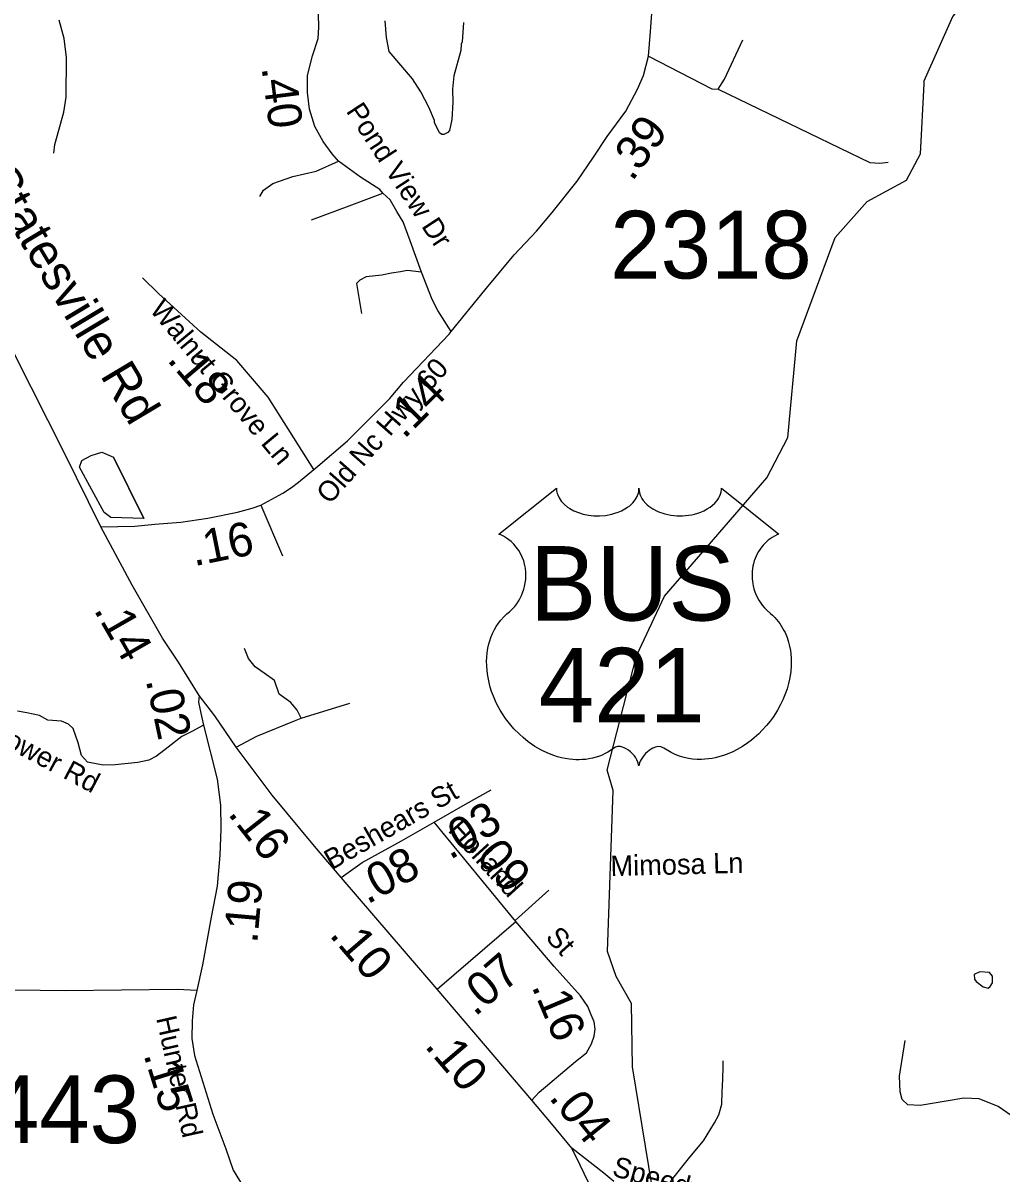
# Model space of a CAD drawing. Extents: x 1248089 to 1457196, y 820910 to 988753.
# Drawn here: x 1376691 to 1380303, y 877672 to 881917 of the extents above; entities that cross this region are included whole.
import ezdxf

# ---------------------------------------------------------------- set-up
doc = ezdxf.new("R2010")
doc.units = 0
for name, color, linetype in [('Exist Boundary Political City Limit New', 7, 'Continuous'), ('Exist Hydrographic Misc Water Feature', 7, 'Continuous'), ('Exist Road Non-System Type 51', 7, 'Continuous'), ('Exist Road Primary US Attributed', 7, 'Continuous'), ('Exist Road Primary US Label', 7, 'Continuous'), ('Exist Road Primary US Mileage Hundredths English Label', 7, 'Continuous'), ('Exist Road Primary US Shield Number Label', 7, 'Continuous'), ('Exist Road Secondary Type 41 Attributed', 7, 'Continuous'), ('Exist Road Secondary Type 51 Attributed', 7, 'Continuous'), ('Exist Road Secondary Type 51 Label', 7, 'Continuous'), ('Map Preparation Boundary City Limit Buffer Line', 7, 'Continuous'), ('Prop GRAU CAT1 Cell', 7, 'Continuous'), ('Prop Horizontal Alignment Direction Label', 7, 'Continuous'), ('Prop Lane Lines', 7, 'Continuous')]:
    doc.layers.add(name, color=color, linetype=linetype)

msp = doc.modelspace()

# ---------------------------------------------------------------- linework, layer by layer
at = {"layer": 'Exist Boundary Political City Limit New'}
for p, q in [((1376907.8, 880301.9), (1376941.4, 880320.2)), ((1376941.4, 880320.2), (1376981, 880332.4)), ((1376981, 880332.4), (1377023.8, 880314.1)), ((1377023.8, 880314.1), (1377136.7, 880088)), ((1377023.8, 880314.1), (1377136.7, 880088)), ((1377136.7, 880088), (1377023.8, 880314.1)), ((1376898.6, 880277.4), (1376907.8, 880301.9)), ((1376990.2, 880109.4), (1376898.6, 880277.4)), ((1377014.6, 880091.1), (1376990.2, 880109.4)), ((1377136.7, 880088), (1377014.6, 880091.1))]:
    msp.add_line(p, q, dxfattribs=at)
at = {"layer": 'Exist Hydrographic Misc Water Feature'}
for points in [[(1380015, 881692.1), (1380015.6, 881703), (1380120.7, 881940.6), (1380222.7, 882056.8), (1380853.6, 882336.1), (1380989.7, 882441.8), (1381340.6, 882868), (1381421.6, 883165.2), (1381498.6, 883272), (1381707.7, 883284.2), (1381910.7, 883414.7), (1382119.6, 883449.9), (1382478.7, 883459.1), (1382520.7, 883484.5)], [(1376803.8, 881436.6), (1376808.5, 881468.4), (1376841, 881587.6), (1376850.2, 881643.3), (1376851, 881789.7), (1376842.9, 881859.4), (1376824.4, 881927.8)], [(1378316.3, 881918.8), (1378310.8, 881847.1), (1378306.6, 881839.2), (1378306.1, 881815.2), (1378280, 881721.8), (1378275, 881672), (1378275.9, 881624), (1378272.6, 881560.1), (1378263.7, 881520.3), (1378257.5, 881512.4), (1378243.3, 881504.7), (1378235.3, 881504.9), (1378227.4, 881511.1), (1378208.3, 881549.5), (1378208.5, 881557.4), (1378187.6, 881605.9), (1378158.8, 881662.5), (1378127.8, 881711.1), (1378042, 881811), (1378031.1, 881863.2), (1378026.5, 881925.3)], [(1379058, 879801), (1379434.7, 880237.4), (1379512.6, 880386.9), (1379545.6, 880744), (1379686.7, 881125.3), (1379805.6, 881257.6), (1379949.7, 881336.7), (1380001.6, 881434.1), (1380015, 881692.1)], [(1378853.4, 879133.8), (1378845.7, 879159.4), (1378953.6, 879580.8), (1379058, 879801)], [(1379550.7, 876599.8), (1379339.9, 876801), (1379190.2, 877027.3), (1379047.7, 877279.6), (1379035.6, 877478), (1378939.7, 878064.3), (1378935.7, 878297.4), (1378879.6, 878397.1), (1378847.6, 878489.7), (1378868.6, 879083.4), (1378853.4, 879133.8)], [(1380200, 878405.1), (1380201.8, 878387.5), (1380207.6, 878379.4), (1380233.2, 878358.8), (1380251.1, 878354.4), (1380259.2, 878360.3), (1380267.5, 878374.1), (1380268, 878398.1), (1380256.3, 878412.3), (1380220.3, 878415.1), (1380200, 878405.1)]]:
    msp.add_lwpolyline(points, dxfattribs=at)
at = {"layer": 'Exist Road Non-System Type 51'}
for p, q in [((1378322.9, 879034), (1378418.1, 879085.8)), ((1378506.2, 878604.2), (1378630.6, 878715.8))]:
    msp.add_line(p, q, dxfattribs=at)
for points in [[(1378998.6, 881794.2), (1379232.6, 881674.1), (1379255.8, 881672.3), (1379279, 881709.8), (1379346.7, 881854.3)], [(1379255.8, 881672.3), (1379815, 881401.5), (1379851.6, 881399.6), (1379882.7, 881403.3)], [(1377563.8, 881276.2), (1377578.2, 881300.2), (1377611.8, 881324.2), (1377686.1, 881350.6), (1377772.3, 881369.8), (1377854.6, 881407.3)], [(1377755.5, 881190.5), (1377894.5, 881242.3), (1377989, 881278), (1378017.6, 881288.6)], [(1378160.4, 880996.6), (1378107.7, 881003.3), (1378083.7, 880998.5), (1378050.2, 880993.7), (1378014.2, 880986.5), (1377956.7, 880979.3), (1377932.8, 880967.3), (1377920.8, 880955.3), (1377940, 880845)], [(1377567.4, 880136.6), (1377647.5, 879950)], [(1377716.7, 879351.1), (1377702.3, 879379.9), (1377678.3, 879408.7), (1377635.2, 879439.8), (1377618.4, 879490.2), (1377580.1, 879516.6), (1377546.5, 879540.6), (1377522.6, 879571.7), (1377508.2, 879607.7)], [(1377477, 879243.2), (1377553.7, 879283.9), (1377692.7, 879341.5), (1377716.7, 879351.1), (1377897, 879406.1)], [(1380454.4, 877710.4), (1380417.8, 877797), (1380365.1, 877864.1), (1380288.4, 877916.9), (1380218.9, 877945.7), (1380161.4, 877948.1), (1380103.8, 877938.5), (1380000.8, 877921.7), (1379955.2, 877924.1), (1379933.7, 877943.3), (1379926.5, 877972.1), (1379924.1, 878029.6), (1379945.7, 878161.5)], [(1379030.8, 877552.6), (1379082.7, 877645.6), (1379150.5, 877730.3), (1379201.7, 877791.3), (1379241.3, 877856.6), (1379257.9, 877886.2), (1379268.7, 877926.1), (1379269.6, 877972.1), (1379272.5, 878018), (1379273.5, 878064), (1379273.9, 878086)]]:
    msp.add_lwpolyline(points, dxfattribs=at)
at = {"layer": 'Exist Road Primary US Attributed'}
for points in [[(1376977.8, 880056.8), (1376842.2, 880331.3), (1376660.3, 880692.5), (1376545.8, 880921.4), (1376502.8, 881003.2), (1376475.5, 881049.2), (1376445.4, 881089.4), (1376395.2, 881148.2), (1376329.2, 881220), (1376240.6, 881292.7), (1376088.6, 881411.9), (1375906.4, 881564.1), (1375776.4, 881666.2)], [(1377340, 879435), (1377264.7, 879558), (1377204.8, 879646.2), (1377092.9, 879841.5), (1376977.8, 880056.8)], [(1377864.2, 878762.6), (1377766.6, 878878.1), (1377610.2, 879066.2), (1377477, 879243.2), (1377397.9, 879359.1), (1377340, 879435)], [(1378218.7, 878350), (1377864.2, 878762.6)], [(1378567.6, 877940.9), (1378218.7, 878350)], [(1378714.9, 877763.3), (1378640.9, 877855), (1378567.6, 877940.9)], [(1378791.2, 877605.6), (1378746.1, 877700.5), (1378714.9, 877763.3)]]:
    msp.add_lwpolyline(points, dxfattribs=at)
at = {"layer": 'Exist Road Secondary Type 41 Attributed'}
msp.add_lwpolyline([(1377355.9, 879325.1), (1377313.1, 879301.6), (1377277, 879282.8), (1377226.5, 879243.8), (1377183.2, 879210.5), (1377154.3, 879196.1), (1377113.8, 879187.4), (1377030.1, 879178.7), (1376986.8, 879177.3), (1376929, 879188.9), (1376905.9, 879213.4), (1376894.3, 879259.7), (1376875.6, 879313.2), (1376858.2, 879329.1), (1376832.2, 879339.2), (1376781.7, 879343.5), (1376751.4, 879360.8), (1376705.2, 879371), (1376670.5, 879376.7)], dxfattribs=at)
at = {"layer": 'Exist Road Secondary Type 51 Attributed'}
for p, q in [((1378508.8, 878599.8), (1378207.9, 878966.4)), ((1378218.7, 878350), (1378508.8, 878599.8))]:
    msp.add_line(p, q, dxfattribs=at)
for points in [[(1378270.3, 880778.4), (1378394.3, 880930.1), (1378502.2, 881060.8), (1378585.1, 881148.2), (1378642.5, 881217.1), (1378735.1, 881333.3), (1378795.9, 881422.1), (1378846.1, 881498.1), (1378914.9, 881591.9), (1378957.8, 881672.7), (1378979.4, 881723), (1378998.6, 881794.2), (1379005.4, 881885.7), (1379013, 881984.7), (1379017.6, 882067.3), (1379023.8, 882133.7), (1379025.2, 882175.7), (1379039.6, 882325), (1379052.2, 882408.3), (1379080, 882488.2), (1379112.2, 882561)], [(1378270.3, 880778.4), (1378221.5, 880855.3), (1378199.6, 880896.1), (1378160.4, 880996.6), (1378119.6, 881112.8), (1378092.9, 881183.4), (1378069.4, 881221.1), (1378045.8, 881263.5), (1378017.6, 881288.6), (1378006.6, 881302.7), (1377936.2, 881347.7), (1377854.6, 881407.3), (1377831.1, 881434), (1377798.2, 881479.6), (1377766.8, 881534.5), (1377748, 881598.9), (1377740.1, 881660.1), (1377740.2, 881723.4), (1377759, 881795.6), (1377779.4, 881860), (1377782.5, 881900.8), (1377781, 881949.5)], [(1377763.8, 880268.4), (1377594.6, 880535.5), (1377479.8, 880670.9), (1377346.1, 880775.5), (1377190.8, 880917.8), (1377130.8, 880976.1)], [(1377763.8, 880268.4), (1377778.5, 880280.5), (1377887.3, 880374.2), (1378042.3, 880529.3), (1378093.9, 880591), (1378263, 880768.6), (1378270.3, 880778.4)], [(1376977.8, 880056.8), (1377103.5, 880059.7), (1377177.2, 880067.5), (1377273.3, 880074.7), (1377372.3, 880089.1), (1377481.8, 880111), (1377536.1, 880125.7), (1377567.4, 880136.6), (1377649.2, 880181), (1377680.8, 880202.4), (1377707.2, 880221.9), (1377763.8, 880268.4)], [(1377340, 879435), (1377338.5, 879410.4), (1377347.2, 879369.9), (1377355.9, 879325.1)], [(1377355.9, 879325.1), (1377406.4, 879126.3), (1377419.4, 879029.5), (1377420.8, 878942.7), (1377416.5, 878844.9), (1377406.4, 878730.7), (1377384.8, 878616.6), (1377353, 878440.3), (1377332.1, 878345.8)], [(1378207.9, 878966.4), (1378322.9, 879034)], [(1377864.2, 878762.6), (1377941.7, 878818.2), (1378087.5, 878898.1), (1378207.9, 878966.4)], [(1378567.6, 877940.9), (1378595.4, 877971), (1378728.5, 878083.3), (1378770.1, 878115.1), (1378788.6, 878148.7), (1378797.8, 878176.5), (1378801.3, 878203.1), (1378797.8, 878229.8), (1378787.4, 878256.4), (1378774.7, 878286.5), (1378746.9, 878325.9), (1378650.9, 878434.8), (1378508.8, 878599.8)], [(1377332.1, 878345.8), (1377259.7, 878349.7), (1376848.2, 878343.9), (1376468.4, 878349.7)], [(1377332.1, 878345.8), (1377319.1, 878292.4), (1377314.8, 878233.1), (1377313.3, 878168.1), (1377323.2, 878105.4), (1377391, 877888.7), (1377438.7, 877761.5), (1377466.1, 877682), (1377512.3, 877606)], [(1378869.9, 877640.3), (1378833.1, 877670.9), (1378714.9, 877763.3)]]:
    msp.add_lwpolyline(points, dxfattribs=at)
at = {"layer": 'Map Preparation Boundary City Limit Buffer Line'}
for p, q in [((1376907.8, 880301.9), (1376941.4, 880320.2)), ((1376941.4, 880320.2), (1376981, 880332.4)), ((1376981, 880332.4), (1377023.8, 880314.1)), ((1377023.8, 880314.1), (1377136.7, 880088)), ((1377023.8, 880314.1), (1377136.7, 880088)), ((1377136.7, 880088), (1377023.8, 880314.1)), ((1376898.6, 880277.4), (1376907.8, 880301.9)), ((1376990.2, 880109.4), (1376898.6, 880277.4)), ((1377014.6, 880091.1), (1376990.2, 880109.4)), ((1377136.7, 880088), (1377014.6, 880091.1))]:
    msp.add_line(p, q, dxfattribs=at)
at = {"layer": 'Prop Horizontal Alignment Direction Label'}
msp.add_lwpolyline([(1378658.9, 880199.2), (1378659.5, 880190.4), (1378661.6, 880180), (1378663.3, 880174.6), (1378668.2, 880164.3), (1378676.2, 880152.1), (1378687.4, 880140.2), (1378700.1, 880129.8), (1378708.6, 880124.2), (1378723.1, 880116.5), (1378739.6, 880109.5), (1378757.9, 880104.3), (1378776.6, 880100.5), (1378797.1, 880098.2), (1378817.3, 880097.9), (1378839.1, 880099.5), (1378863.2, 880104.1), (1378874.4, 880107), (1378886.8, 880111.3), (1378898.4, 880116.1), (1378911.1, 880122.9), (1378921.2, 880129.4), (1378929.2, 880135.2), (1378940.5, 880146), (1378949.5, 880157.2), (1378953.3, 880163.4), (1378956.5, 880169.5), (1378961, 880182.3), (1378962.2, 880187.9), (1378963.1, 880199.7), (1378963.9, 880189.8), (1378964.9, 880183.7), (1378966.5, 880177.6), (1378969, 880171.2), (1378973.5, 880162.2), (1378978.5, 880154.6), (1378988, 880143.5), (1378993.9, 880137.9), (1378999.3, 880133.5), (1379013.8, 880123.6), (1379030.6, 880115.1), (1379038.9, 880111.4), (1379047.5, 880108.4), (1379058.3, 880105.2), (1379069.4, 880102.5), (1379080.5, 880100.6), (1379091.8, 880099), (1379103.3, 880098.1), (1379112.7, 880097.9), (1379124.3, 880098), (1379135, 880098.6), (1379145.9, 880099.9), (1379157.9, 880101.9), (1379167.6, 880104), (1379180.4, 880107.4), (1379192, 880111.6), (1379202.1, 880116), (1379215.3, 880122.9), (1379226, 880129.5), (1379233.8, 880135.8), (1379243.1, 880144.3), (1379251.8, 880154.5), (1379257, 880161.9), (1379260.6, 880169.6), (1379264, 880177.6), (1379266.1, 880186.2), (1379267.1, 880193.6), (1379267.3, 880199.9), (1379479.8, 880030.6), (1379474.8, 880028.7), (1379463.3, 880023), (1379454.1, 880017.6), (1379439.5, 880007.3), (1379433.2, 880001.7), (1379427, 879995.8), (1379421.2, 879989.5), (1379416.1, 879983.6), (1379409.9, 879975), (1379404.4, 879966.5), (1379399, 879957.1), (1379395.1, 879948.9), (1379388.5, 879931.8), (1379385.4, 879921), (1379383.4, 879911.9), (1379380.9, 879892.9), (1379380.3, 879883.8), (1379380.3, 879874.9), (1379380.8, 879865.5), (1379381.6, 879856.5), (1379383.3, 879847), (1379384.8, 879838.8), (1379387.4, 879828.6), (1379391.2, 879816.8), (1379395.8, 879805.3), (1379405.5, 879786.9), (1379418, 879768), (1379426.9, 879757.5), (1379435.7, 879748.5), (1379448.9, 879737.4), (1379455.9, 879731.1), (1379464.1, 879723), (1379477.4, 879707.5), (1379482.8, 879700.2), (1379488.3, 879692.1), (1379493.3, 879683.6), (1379498.3, 879674.6), (1379502.3, 879666.7), (1379509.8, 879648.5), (1379515.3, 879630.8), (1379517.8, 879621.5), (1379521.7, 879600.6), (1379523.2, 879590.3), (1379524.9, 879570), (1379524.9, 879545.4), (1379523, 879522), (1379518.6, 879494.7), (1379515, 879478.4), (1379509.4, 879459.4), (1379504, 879443), (1379494.3, 879418.8), (1379485.7, 879401.2), (1379474.5, 879380.6), (1379466.9, 879368.1), (1379458, 879354.8), (1379446.8, 879339.5), (1379433.7, 879323.2), (1379418, 879306), (1379405.4, 879293.3), (1379388.8, 879278.5), (1379378.7, 879270.2), (1379364.4, 879259.4), (1379344.9, 879246.3), (1379325.5, 879235.1), (1379309.1, 879226.7), (1379294.5, 879220.4), (1379275.7, 879213.3), (1379244.3, 879204.6), (1379232.9, 879202.2), (1379219.3, 879200.2), (1379206.6, 879199), (1379194.3, 879198.2), (1379177.8, 879198.2), (1379161.3, 879199.5), (1379145.8, 879201.7), (1379129.6, 879205.1), (1379112.6, 879210.1), (1379097.2, 879216.2), (1379081.7, 879223.8), (1379055.4, 879240.4), (1379047.8, 879244.4), (1379043.5, 879245.6), (1379033.3, 879246.1), (1379023.8, 879244), (1379014, 879240.2), (1379008.1, 879237), (1379000.3, 879231.9), (1378994.2, 879227.1), (1378987, 879220.2), (1378981.9, 879214.4), (1378978.1, 879209.9), (1378970.7, 879198.2), (1378968.1, 879192.7), (1378965.3, 879185.5), (1378962.9, 879175), (1378959.5, 879188.3), (1378955.6, 879197.1), (1378951.1, 879204.6), (1378946.4, 879211.3), (1378939, 879219.8), (1378932.4, 879226.2), (1378924.3, 879232.7), (1378915.8, 879237.9), (1378908.9, 879241.4), (1378902.7, 879243.8), (1378895, 879245.7), (1378888.7, 879246.2), (1378883.6, 879246.1), (1378876.5, 879244.4), (1378866.9, 879237.5), (1378857.8, 879231.2), (1378847.9, 879225.1), (1378836.1, 879218.8), (1378827.4, 879214.8), (1378817.1, 879210.8), (1378805.1, 879206.7), (1378792, 879203.4), (1378778.6, 879200.7), (1378766.8, 879198.8), (1378754.1, 879197.7), (1378742.7, 879197.3), (1378730.7, 879197.5), (1378719.6, 879198.3), (1378706.6, 879199.5), (1378690.6, 879201.8), (1378677.3, 879204.9), (1378663.2, 879208.6), (1378648.8, 879213.1), (1378633.3, 879219.1), (1378614, 879227.5), (1378600.6, 879234.4), (1378579.4, 879246.6), (1378554.5, 879263.8), (1378535.7, 879279), (1378522, 879291.4), (1378501.8, 879312), (1378489.9, 879325.4), (1378471.3, 879349.5), (1378459.3, 879367), (1378451.6, 879379.8), (1378440.3, 879400.4), (1378434.1, 879413.4), (1378426.1, 879432.2), (1378419.7, 879449.4), (1378414.5, 879465.7), (1378411.6, 879476.2), (1378407.6, 879494.4), (1378405.2, 879507.3), (1378402.8, 879525), (1378401.5, 879543.7), (1378401.2, 879560.9), (1378401.7, 879575.2), (1378403.3, 879592), (1378406.1, 879609.7), (1378409.5, 879624.9), (1378412.6, 879635.8), (1378417.1, 879649.1), (1378423.1, 879663.8), (1378430.1, 879677.9), (1378436.8, 879689.5), (1378445.2, 879702.1), (1378453.5, 879712.8), (1378464.4, 879724.6), (1378475.7, 879735.4), (1378486, 879743.8), (1378498.3, 879755.9), (1378504.7, 879763.1), (1378512.5, 879773.3), (1378518.6, 879782.7), (1378523.5, 879791.2), (1378530, 879803.6), (1378533.9, 879812.9), (1378538.8, 879827.2), (1378541.2, 879837.2), (1378543.7, 879850.2), (1378545.3, 879862.4), (1378546, 879877.6), (1378545.6, 879890.1), (1378544, 879904.8), (1378541.2, 879918.9), (1378537.9, 879931.2), (1378532.6, 879945.3), (1378527.8, 879955.6), (1378519.6, 879969.5), (1378510.6, 879982.4), (1378501.2, 879993), (1378491.8, 880002.4), (1378482.8, 880009.4), (1378474.2, 880015.6), (1378463.4, 880022.1), (1378453, 880027.3), (1378446.4, 880029.9)], close=True, dxfattribs=at)

# ---------------------------------------------------------------- texts
at = {"layer": 'Exist Road Primary US Label'}
msp.add_text('Statesville Rd', height=131.233, rotation=300.9308, dxfattribs=at).set_placement((1376536.9, 881344.1))
at = {"layer": 'Exist Road Primary US Mileage Hundredths English Label'}
for s, rotation, p in [('.14', 299.8158, (1376949.7, 879750.8)), ('.02', 282.0856, (1377143.1, 879491.2)), ('.16', 308.1594, (1377443.6, 878997.5)), ('.10', 310.6812, (1377817.7, 878549.3)), ('.10', 310.4512, (1378169.4, 878139.4)), ('.04', 308.9028, (1378628, 877949.5))]:
    msp.add_text(s, height=125, rotation=rotation, dxfattribs=at).set_placement(p)
at = {"layer": 'Exist Road Primary US Shield Number Label'}
for s, p in [('BUS', (1378560.9, 879711.1)), ('421', (1378593.2, 879335.2))]:
    msp.add_text(s, height=275, dxfattribs=at).set_placement(p)
at = {"layer": 'Exist Road Secondary Type 51 Label'}
for s, rotation, p in [('Pond View Dr', 303.2202, (1377880.4, 881591.5)), ('Walnut Grove Ln', 309.7981, (1377154.9, 880856.9)), ('Old Nc Hwy 60', 48.5602, (1377822.3, 880136.9)), ('Broadway Tower Rd', 331.9849, (1376145, 879498.9)), ('Beshears St', 29.7585, (1377829.2, 878788.5)), ('Holland       St', 312.2612, (1378255.3, 878935.3)), ('Mimosa Ln', 1.4628, (1378859, 878767.7)), ('Hunter Rd', 282.5435, (1377181.3, 878243.5)), ('Speedway Rd', 344.3325, (1378860.5, 877662.9))]:
    msp.add_text(s, height=75, rotation=rotation, dxfattribs=at).set_placement(p)
at = {"layer": 'Prop GRAU CAT1 Cell'}
for s, rotation, p in [('.40', 277.3001, (1377570.5, 881752)), ('.39', 53.7368, (1378937.8, 881328.6)), ('.18', 310.2823, (1377218.9, 880672.5)), ('.14', 45.0229, (1378096.6, 880378.5)), ('.16', 11.3257, (1377321.4, 879911.5)), ('.03', 30.4234, (1378265.8, 878826.1)), ('.08', 28.7251, (1377960.9, 878661.9)), ('.09', 309.3801, (1378329.5, 878875.9)), ('.19', 84.9405, (1377554.6, 878517.4)), ('.07', 40.7351, (1378358.2, 878246.9)), ('.16', 292.9153, (1378565.9, 878361)), ('.15', 287.3844, (1377134.3, 878108.7))]:
    msp.add_text(s, height=125, rotation=rotation, dxfattribs=at).set_placement(p)
at = {"layer": 'Prop Lane Lines'}
for s, p in [('2318', (1378857.2, 880973.6)), ('2443', (1376378.5, 877782.2))]:
    msp.add_text(s, height=250, dxfattribs=at).set_placement(p)

doc.saveas('drawing.dxf')
